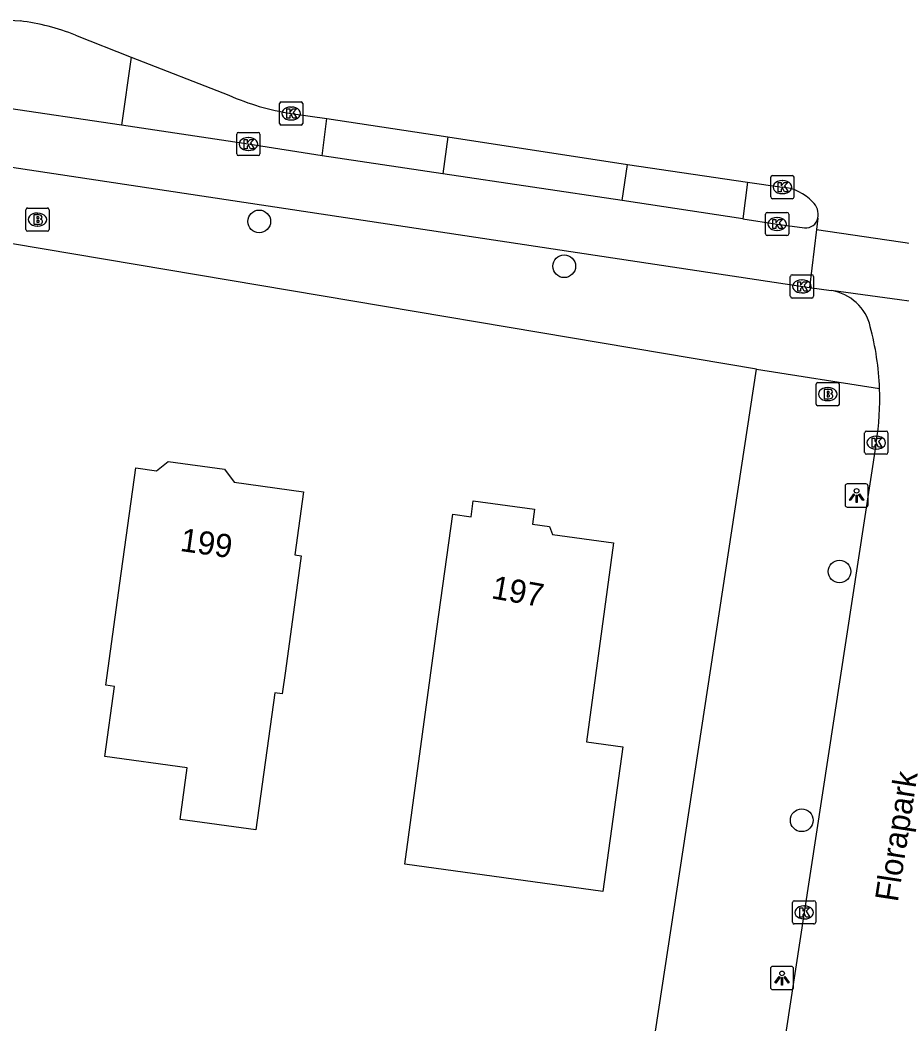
# Model space of a CAD drawing. Extents: x 161486 to 162249, y 379484 to 380829.
# Drawn here: x 161770.53 to 161808.57, y 380777.9 to 380821.19 of the extents above; entities that cross this region are included whole.
import ezdxf

# ---------------------------------------------------------------- set-up
doc = ezdxf.new("R2010")
doc.units = 0
for name, color, linetype in [('IMGEO_Boom', 7, 'Continuous'), ('IMGEO_Brandkraan', 7, 'Continuous'), ('IMGEO_Fietspad_gesloten', 7, 'Continuous'), ('IMGEO_Fietspad_open', 7, 'Continuous'), ('IMGEO_Kolk', 7, 'Continuous'), ('IMGEO_Lichtpunt', 7, 'Continuous'), ('IMGEO_Openbare_ruimte_label', 7, 'Continuous'), ('IMGEO_Pand', 7, 'Continuous'), ('IMGEO_Pand_nummerreeks', 7, 'Continuous'), ('IMGEO_Rijbaan_lokaal_gesloten', 7, 'Continuous'), ('IMGEO_Rijbaan_lokaal_open', 7, 'Continuous'), ('IMGEO_Voetpad_open', 7, 'Continuous')]:
    doc.layers.add(name, color=color, linetype=linetype)

msp = doc.modelspace()

# ---------------------------------------------------------------- linework, layer by layer
at = {"layer": 'IMGEO_Boom'}
for centre in [(161780.846, 380812.505), (161794.004, 380810.571), (161805.878, 380797.408), (161804.248, 380786.68)]:
    msp.add_circle(centre, 0.489, dxfattribs=at)
at = {"layer": 'IMGEO_Brandkraan'}
for p, q in [((161770.854, 380813.083), (161771.706, 380813.083)), ((161770.779, 380812.157), (161770.779, 380813.009)), ((161771.267, 380812.863), (161771.292, 380812.863)), ((161771.78, 380813.009), (161771.78, 380812.157)), ((161771.29, 380812.303), (161771.265, 380812.303)), ((161771.706, 380812.083), (161770.854, 380812.083)), ((161804.87, 380804.631), (161804.87, 380805.483)), ((161804.945, 380805.557), (161805.797, 380805.557)), ((161805.358, 380805.337), (161805.383, 380805.337)), ((161805.871, 380805.483), (161805.871, 380804.631)), ((161805.797, 380804.557), (161804.945, 380804.557)), ((161805.381, 380804.777), (161805.356, 380804.777))]:
    msp.add_line(p, q, dxfattribs=at)
for points in [[(161770.854, 380813.083), (161771.706, 380813.083)], [(161770.779, 380812.157), (161770.779, 380813.009)], [(161771.127, 380812.783), (161771.127, 380812.383), (161771.34, 380812.383)], [(161771.358, 380812.783), (161771.127, 380812.783)], [(161771.306, 380812.702), (161771.252, 380812.702), (161771.252, 380812.626)], [(161771.252, 380812.626), (161771.305, 380812.626)], [(161771.78, 380813.009), (161771.78, 380812.157)], [(161771.314, 380812.55), (161771.252, 380812.55), (161771.252, 380812.469)], [(161771.252, 380812.469), (161771.314, 380812.469)], [(161771.706, 380812.083), (161770.854, 380812.083)], [(161804.87, 380804.631), (161804.87, 380805.483)], [(161804.945, 380805.557), (161805.797, 380805.557)], [(161805.218, 380805.257), (161805.218, 380804.857), (161805.431, 380804.857)], [(161805.449, 380805.257), (161805.218, 380805.257)], [(161805.871, 380805.483), (161805.871, 380804.631)], [(161805.397, 380805.176), (161805.343, 380805.176), (161805.343, 380805.1)], [(161805.343, 380805.1), (161805.396, 380805.1)], [(161805.405, 380805.024), (161805.343, 380805.024), (161805.343, 380804.943)], [(161805.343, 380804.943), (161805.405, 380804.943)], [(161805.797, 380804.557), (161804.945, 380804.557)]]:
    msp.add_lwpolyline(points, dxfattribs=at)
for centre, radius, start, end in [((161770.856, 380813.007), 0.0765, 91.552, 178.448), ((161770.856, 380813.007), 0.0765, 91.552, 178.448), ((161771.704, 380813.007), 0.0765, 1.552, 88.448), ((161771.704, 380813.007), 0.0765, 1.552, 88.448), ((161771.307, 380812.664), 0.0379, 267.8285, 90.9355), ((161771.362, 380812.638), 0.145, 59.4692, 91.5367), ((161771.387, 380812.685), 0.0922, 285.5137, 58.1501), ((161771.392, 380812.493), 0.105, 301.3115, 78.989), ((161771.315, 380812.509), 0.0404, 269.8759, 90.5077), ((161771.346, 380812.634), 0.251, 268.6676, 293.5347), ((161770.856, 380812.159), 0.0765, 181.552, 268.448), ((161770.856, 380812.159), 0.0765, 181.552, 268.448), ((161771.704, 380812.159), 0.0765, 271.552, 358.448), ((161771.704, 380812.159), 0.0765, 271.552, 358.448), ((161804.947, 380805.481), 0.0765, 91.552, 178.448), ((161804.947, 380805.481), 0.0765, 91.552, 178.448), ((161805.453, 380805.112), 0.145, 59.4692, 91.5367), ((161805.478, 380805.159), 0.0922, 285.5137, 58.1501), ((161805.795, 380805.481), 0.0765, 1.552, 88.448), ((161805.795, 380805.481), 0.0765, 1.552, 88.448), ((161805.398, 380805.138), 0.0379, 267.8285, 90.9355), ((161805.406, 380804.983), 0.0404, 269.8759, 90.5077), ((161805.437, 380805.108), 0.251, 268.6676, 293.5347), ((161805.483, 380804.967), 0.105, 301.3115, 78.989), ((161804.947, 380804.633), 0.0765, 181.552, 268.448), ((161804.947, 380804.633), 0.0765, 181.552, 268.448), ((161805.795, 380804.633), 0.0765, 271.552, 358.448), ((161805.795, 380804.633), 0.0765, 271.552, 358.448)]:
    msp.add_arc(centre, radius, start, end, dxfattribs=at)
for centre, major_axis, ratio, start_param, end_param in [((161771.266, 380812.583), (-0.387, 0.002), 0.722429, 4.712389, 7.853982), ((161771.291, 380812.583), (-0.39, 0.002), 0.717154, 1.570796, 4.712389), ((161805.357, 380805.057), (-0.387, 0.002), 0.722429, 4.712389, 7.853982), ((161805.382, 380805.057), (-0.39, 0.002), 0.717154, 1.570796, 4.712389)]:
    msp.add_ellipse(centre, major_axis=major_axis, ratio=ratio, start_param=start_param, end_param=end_param, dxfattribs=at)
at = {"layer": 'IMGEO_Fietspad_gesloten'}
for points in [[(161755.294, 380817.086), (161804.583, 380809.653)], [(161783.559, 380815.336), (161780.373, 380815.84), (161774.902, 380816.657)], [(161796.502, 380813.413), (161788.76, 380814.556)], [(161801.708, 380812.617), (161803.183, 380812.392), (161804.365, 380812.235)], [(161804.89, 380812.158), (161804.583, 380809.653)]]:
    msp.add_lwpolyline(points, dxfattribs=at)
msp.add_arc((161804.43, 380812.763), 0.532, 262.9388, 347.7651, dxfattribs=at)
at = {"layer": 'IMGEO_Fietspad_open'}
msp.add_lwpolyline([(161804.583, 380809.653), (161805.523, 380809.521)], dxfattribs=at)
at = {"layer": 'IMGEO_Kolk'}
for p, q in [((161781.722, 380816.732), (161781.722, 380817.584)), ((161781.797, 380817.658), (161782.649, 380817.658)), ((161782.21, 380817.438), (161782.235, 380817.438)), ((161782.723, 380817.584), (161782.723, 380816.732)), ((161782.649, 380816.658), (161781.797, 380816.658)), ((161782.233, 380816.878), (161782.208, 380816.878)), ((161779.876, 380815.415), (161779.876, 380816.267)), ((161779.951, 380816.341), (161780.803, 380816.341)), ((161780.364, 380816.121), (161780.389, 380816.121)), ((161780.877, 380816.267), (161780.877, 380815.415)), ((161780.803, 380815.341), (161779.951, 380815.341)), ((161780.387, 380815.561), (161780.362, 380815.561)), ((161802.914, 380813.558), (161802.914, 380814.41)), ((161802.989, 380814.484), (161803.841, 380814.484)), ((161803.915, 380814.41), (161803.915, 380813.558)), ((161803.402, 380814.264), (161803.427, 380814.264)), ((161803.841, 380813.484), (161802.989, 380813.484)), ((161803.425, 380813.704), (161803.4, 380813.704)), ((161802.686, 380811.967), (161802.686, 380812.819)), ((161802.761, 380812.893), (161803.613, 380812.893)), ((161803.174, 380812.673), (161803.199, 380812.673)), ((161803.687, 380812.819), (161803.687, 380811.967)), ((161803.613, 380811.893), (161802.761, 380811.893)), ((161803.197, 380812.113), (161803.172, 380812.113)), ((161803.757, 380809.276), (161803.757, 380810.128)), ((161803.832, 380810.202), (161804.684, 380810.202)), ((161804.758, 380810.128), (161804.758, 380809.276)), ((161804.245, 380809.982), (161804.27, 380809.982)), ((161804.684, 380809.202), (161803.832, 380809.202)), ((161804.268, 380809.422), (161804.243, 380809.422)), ((161806.964, 380802.539), (161806.964, 380803.391)), ((161807.039, 380803.465), (161807.891, 380803.465)), ((161807.452, 380803.245), (161807.477, 380803.245)), ((161807.965, 380803.391), (161807.965, 380802.539)), ((161807.475, 380802.685), (161807.45, 380802.685)), ((161807.891, 380802.465), (161807.039, 380802.465)), ((161803.925, 380783.208), (161804.777, 380783.208)), ((161803.85, 380782.282), (161803.85, 380783.134)), ((161804.338, 380782.988), (161804.363, 380782.988)), ((161804.851, 380783.134), (161804.851, 380782.282)), ((161804.361, 380782.428), (161804.336, 380782.428)), ((161804.777, 380782.208), (161803.925, 380782.208))]:
    msp.add_line(p, q, dxfattribs=at)
for points in [[(161781.722, 380816.732), (161781.722, 380817.584)], [(161781.797, 380817.658), (161782.649, 380817.658)], [(161782.043, 380817.358), (161782.166, 380817.358), (161782.166, 380817.207), (161782.296, 380817.358), (161782.46, 380817.358), (161782.314, 380817.207), (161782.467, 380816.958), (161782.315, 380816.958), (161782.23, 380817.122), (161782.166, 380817.055), (161782.166, 380816.958), (161782.043, 380816.958), (161782.043, 380817.358)], [(161782.723, 380817.584), (161782.723, 380816.732)], [(161782.649, 380816.658), (161781.797, 380816.658)], [(161779.876, 380815.415), (161779.876, 380816.267)], [(161779.951, 380816.341), (161780.803, 380816.341)], [(161780.877, 380816.267), (161780.877, 380815.415)], [(161780.197, 380816.041), (161780.32, 380816.041), (161780.32, 380815.89), (161780.45, 380816.041), (161780.614, 380816.041), (161780.468, 380815.89), (161780.621, 380815.641), (161780.469, 380815.641), (161780.384, 380815.805), (161780.32, 380815.738), (161780.32, 380815.641), (161780.197, 380815.641), (161780.197, 380816.041)], [(161780.803, 380815.341), (161779.951, 380815.341)], [(161802.914, 380813.558), (161802.914, 380814.41)], [(161802.989, 380814.484), (161803.841, 380814.484)], [(161803.915, 380814.41), (161803.915, 380813.558)], [(161803.235, 380814.184), (161803.358, 380814.184), (161803.358, 380814.033), (161803.488, 380814.184), (161803.652, 380814.184), (161803.506, 380814.033), (161803.659, 380813.784), (161803.507, 380813.784), (161803.422, 380813.948), (161803.358, 380813.881), (161803.358, 380813.784), (161803.235, 380813.784), (161803.235, 380814.184)], [(161803.841, 380813.484), (161802.989, 380813.484)], [(161802.686, 380811.967), (161802.686, 380812.819)], [(161802.761, 380812.893), (161803.613, 380812.893)], [(161803.007, 380812.593), (161803.13, 380812.593), (161803.13, 380812.442), (161803.26, 380812.593), (161803.424, 380812.593), (161803.278, 380812.442), (161803.431, 380812.193), (161803.279, 380812.193), (161803.194, 380812.357), (161803.13, 380812.29), (161803.13, 380812.193), (161803.007, 380812.193), (161803.007, 380812.593)], [(161803.687, 380812.819), (161803.687, 380811.967)], [(161803.613, 380811.893), (161802.761, 380811.893)], [(161803.757, 380809.276), (161803.757, 380810.128)], [(161803.832, 380810.202), (161804.684, 380810.202)], [(161804.758, 380810.128), (161804.758, 380809.276)], [(161804.078, 380809.902), (161804.201, 380809.902), (161804.201, 380809.751), (161804.331, 380809.902), (161804.495, 380809.902), (161804.349, 380809.751), (161804.502, 380809.502), (161804.35, 380809.502), (161804.265, 380809.666), (161804.201, 380809.599), (161804.201, 380809.502), (161804.078, 380809.502), (161804.078, 380809.902)], [(161804.684, 380809.202), (161803.832, 380809.202)], [(161806.964, 380802.539), (161806.964, 380803.391)], [(161807.039, 380803.465), (161807.891, 380803.465)], [(161807.285, 380803.165), (161807.408, 380803.165), (161807.408, 380803.014), (161807.538, 380803.165), (161807.702, 380803.165), (161807.556, 380803.014), (161807.709, 380802.765), (161807.557, 380802.765), (161807.472, 380802.929), (161807.408, 380802.862), (161807.408, 380802.765), (161807.285, 380802.765), (161807.285, 380803.165)], [(161807.965, 380803.391), (161807.965, 380802.539)], [(161807.891, 380802.465), (161807.039, 380802.465)], [(161803.925, 380783.208), (161804.777, 380783.208)], [(161803.85, 380782.282), (161803.85, 380783.134)], [(161804.171, 380782.908), (161804.294, 380782.908), (161804.294, 380782.757), (161804.424, 380782.908), (161804.588, 380782.908), (161804.442, 380782.757), (161804.595, 380782.508), (161804.443, 380782.508), (161804.358, 380782.672), (161804.294, 380782.605), (161804.294, 380782.508), (161804.171, 380782.508), (161804.171, 380782.908)], [(161804.851, 380783.134), (161804.851, 380782.282)], [(161804.777, 380782.208), (161803.925, 380782.208)]]:
    msp.add_lwpolyline(points, dxfattribs=at)
for centre, start, end in [((161781.799, 380817.582), 91.552, 178.448), ((161781.799, 380817.582), 91.552, 178.448), ((161782.647, 380817.582), 1.552, 88.448), ((161782.647, 380817.582), 1.552, 88.448), ((161781.799, 380816.734), 181.552, 268.448), ((161781.799, 380816.734), 181.552, 268.448), ((161782.647, 380816.734), 271.552, 358.448), ((161782.647, 380816.734), 271.552, 358.448), ((161779.953, 380816.265), 91.552, 178.448), ((161779.953, 380816.265), 91.552, 178.448), ((161780.801, 380816.265), 1.552, 88.448), ((161780.801, 380816.265), 1.552, 88.448), ((161779.953, 380815.417), 181.552, 268.448), ((161779.953, 380815.417), 181.552, 268.448), ((161780.801, 380815.417), 271.552, 358.448), ((161780.801, 380815.417), 271.552, 358.448), ((161802.991, 380814.408), 91.552, 178.448), ((161802.991, 380814.408), 91.552, 178.448), ((161803.839, 380814.408), 1.552, 88.448), ((161803.839, 380814.408), 1.552, 88.448), ((161802.991, 380813.56), 181.552, 268.448), ((161802.991, 380813.56), 181.552, 268.448), ((161803.839, 380813.56), 271.552, 358.448), ((161803.839, 380813.56), 271.552, 358.448), ((161802.763, 380812.817), 91.552, 178.448), ((161802.763, 380812.817), 91.552, 178.448), ((161803.611, 380812.817), 1.552, 88.448), ((161803.611, 380812.817), 1.552, 88.448), ((161802.763, 380811.969), 181.552, 268.448), ((161802.763, 380811.969), 181.552, 268.448), ((161803.611, 380811.969), 271.552, 358.448), ((161803.611, 380811.969), 271.552, 358.448), ((161803.834, 380810.126), 91.552, 178.448), ((161803.834, 380810.126), 91.552, 178.448), ((161804.682, 380810.126), 1.552, 88.448), ((161804.682, 380810.126), 1.552, 88.448), ((161803.834, 380809.278), 181.552, 268.448), ((161803.834, 380809.278), 181.552, 268.448), ((161804.682, 380809.278), 271.552, 358.448), ((161804.682, 380809.278), 271.552, 358.448), ((161807.041, 380803.389), 91.552, 178.448), ((161807.041, 380803.389), 91.552, 178.448), ((161807.889, 380803.389), 1.552, 88.448), ((161807.889, 380803.389), 1.552, 88.448), ((161807.041, 380802.541), 181.552, 268.448), ((161807.041, 380802.541), 181.552, 268.448), ((161807.889, 380802.541), 271.552, 358.448), ((161807.889, 380802.541), 271.552, 358.448), ((161803.927, 380783.132), 91.552, 178.448), ((161803.927, 380783.132), 91.552, 178.448), ((161804.775, 380783.132), 1.552, 88.448), ((161804.775, 380783.132), 1.552, 88.448), ((161803.927, 380782.284), 181.552, 268.448), ((161803.927, 380782.284), 181.552, 268.448), ((161804.775, 380782.284), 271.552, 358.448), ((161804.775, 380782.284), 271.552, 358.448)]:
    msp.add_arc(centre, 0.0765, start, end, dxfattribs=at)
for centre, major_axis, ratio, start_param, end_param in [((161782.209, 380817.158), (-0.387, 0.002), 0.722429, 4.712389, 7.853982), ((161782.234, 380817.158), (-0.39, 0.002), 0.717154, 1.570796, 4.712389), ((161780.363, 380815.841), (-0.387, 0.002), 0.722429, 4.712389, 7.853982), ((161780.388, 380815.841), (-0.39, 0.002), 0.717154, 1.570796, 4.712389), ((161803.401, 380813.984), (-0.387, 0.002), 0.722429, 4.712389, 7.853982), ((161803.426, 380813.984), (-0.39, 0.002), 0.717154, 1.570796, 4.712389), ((161803.173, 380812.393), (-0.387, 0.002), 0.722429, 4.712389, 7.853982), ((161803.198, 380812.393), (-0.39, 0.002), 0.717154, 1.570796, 4.712389), ((161804.244, 380809.702), (-0.387, 0.002), 0.722429, 4.712389, 7.853982), ((161804.269, 380809.702), (-0.39, 0.002), 0.717154, 1.570796, 4.712389), ((161807.451, 380802.965), (-0.387, 0.002), 0.722429, 4.712389, 7.853982), ((161807.476, 380802.965), (-0.39, 0.002), 0.717154, 1.570796, 4.712389), ((161804.337, 380782.708), (-0.387, 0.002), 0.722429, 4.712389, 7.853982), ((161804.362, 380782.708), (-0.39, 0.002), 0.717154, 1.570796, 4.712389)]:
    msp.add_ellipse(centre, major_axis=major_axis, ratio=ratio, start_param=start_param, end_param=end_param, dxfattribs=at)
at = {"layer": 'IMGEO_Lichtpunt'}
for p, q in [((161806.118, 380801.09), (161806.118, 380800.283)), ((161806.118, 380801.09), (161806.118, 380800.283)), ((161807.02, 380801.185), (161806.212, 380801.185)), ((161807.02, 380801.185), (161806.212, 380801.185)), ((161807.114, 380800.283), (161807.114, 380801.09)), ((161807.114, 380800.283), (161807.114, 380801.09)), ((161806.212, 380800.189), (161807.02, 380800.189)), ((161806.212, 380800.189), (161807.02, 380800.189)), ((161802.901, 380780.281), (161802.901, 380779.474)), ((161802.901, 380780.281), (161802.901, 380779.474)), ((161803.803, 380780.376), (161802.995, 380780.376)), ((161803.803, 380780.376), (161802.995, 380780.376)), ((161803.897, 380779.474), (161803.897, 380780.281)), ((161803.897, 380779.474), (161803.897, 380780.281)), ((161802.995, 380779.38), (161803.803, 380779.38)), ((161802.995, 380779.38), (161803.803, 380779.38))]:
    msp.add_line(p, q, dxfattribs=at)
for points in [[(161806.492, 380800.754), (161806.531, 380800.726), (161806.343, 380800.464), (161806.305, 380800.491), (161806.492, 380800.754)], [(161806.594, 380800.706), (161806.641, 380800.706), (161806.641, 380800.384), (161806.594, 380800.384), (161806.594, 380800.706)], [(161806.704, 380800.726), (161806.742, 380800.753), (161806.929, 380800.491), (161806.89, 380800.463), (161806.704, 380800.726)], [(161803.275, 380779.945), (161803.314, 380779.917), (161803.126, 380779.655), (161803.088, 380779.682), (161803.275, 380779.945)], [(161803.377, 380779.897), (161803.424, 380779.897), (161803.424, 380779.575), (161803.377, 380779.575), (161803.377, 380779.897)], [(161803.487, 380779.917), (161803.525, 380779.944), (161803.712, 380779.682), (161803.673, 380779.654), (161803.487, 380779.917)]]:
    msp.add_lwpolyline(points, dxfattribs=at)
for centre in [(161806.617, 380800.888), (161803.4, 380780.079)]:
    msp.add_circle(centre, 0.0994, dxfattribs=at)
for centre, start, end in [((161806.212, 380801.09), 90, 180), ((161806.212, 380801.09), 90, 180), ((161807.02, 380801.09), 0, 90), ((161807.02, 380801.09), 0, 90), ((161806.212, 380800.283), 180, 270), ((161806.212, 380800.283), 180, 270), ((161807.02, 380800.283), 270, 0), ((161807.02, 380800.283), 270, 360), ((161802.995, 380780.281), 90, 180), ((161802.995, 380780.281), 90, 180), ((161803.803, 380780.281), 0, 90), ((161803.803, 380780.281), 0, 90), ((161802.995, 380779.474), 180, 270), ((161802.995, 380779.474), 180, 270), ((161803.803, 380779.474), 270, 0), ((161803.803, 380779.474), 270, 360)]:
    msp.add_arc(centre, 0.0946, start, end, dxfattribs=at)
at = {"layer": 'IMGEO_Pand'}
for points in [[(161777.431, 380786.721), (161777.735, 380788.944), (161774.182, 380789.43), (161774.596, 380792.453), (161774.233, 380792.503), (161774.836, 380796.91), (161775.516, 380801.878), (161776.408, 380801.756), (161776.923, 380802.147), (161779.34, 380801.816), (161779.765, 380801.256), (161782.754, 380800.847), (161782.381, 380798.122), (161782.652, 380798.085), (161781.974, 380793.132), (161781.838, 380792.138), (161781.513, 380792.182), (161780.705, 380786.273), (161777.431, 380786.721)], [(161789.191, 380799.878), (161789.988, 380799.769), (161790.081, 380800.454), (161792.723, 380800.092), (161792.635, 380799.443), (161793.366, 380799.343), (161793.503, 380799.007), (161796.135, 380798.646), (161794.961, 380790.063), (161796.525, 380789.849), (161795.672, 380783.614), (161787.125, 380784.783), (161787.604, 380788.282), (161788.514, 380794.935), (161789.191, 380799.878)]]:
    msp.add_lwpolyline(points, dxfattribs=at)
at = {"layer": 'IMGEO_Rijbaan_lokaal_gesloten'}
for points in [[(161770.074, 380821.187), (161770.528, 380821.15)], [(161772.915, 380820.535), (161775.319, 380819.593)], [(161775.319, 380819.593), (161779.53, 380817.945)], [(161782.219, 380817.16), (161783.759, 380816.942)], [(161783.759, 380816.942), (161788.984, 380816.146)], [(161788.984, 380816.146), (161796.729, 380814.966)], [(161796.729, 380814.966), (161801.914, 380814.196)], [(161801.914, 380814.196), (161803.411, 380813.985)], [(161804.95, 380812.65), (161804.89, 380812.158)], [(161804.89, 380812.158), (161827.993, 380808.765)]]:
    msp.add_lwpolyline(points, dxfattribs=at)
for centre, radius, start, end in [((161769.424, 380811.924), 9.292, 67.93, 83.1744), ((161783.91, 380827.95), 10.922, 246.358, 261.0938), ((161803.227, 380811.953), 2.04, 43.213, 84.8236), ((161804.205, 380812.789), 0.758, 349.453, 47.8093)]:
    msp.add_arc(centre, radius, start, end, dxfattribs=at)
at = {"layer": 'IMGEO_Rijbaan_lokaal_open'}
for points in [[(161775.319, 380819.593), (161774.902, 380816.657)], [(161774.902, 380816.657), (161769.635, 380817.438)], [(161783.559, 380815.336), (161783.759, 380816.942)], [(161788.984, 380816.146), (161788.76, 380814.556)], [(161788.76, 380814.556), (161783.559, 380815.336)], [(161796.502, 380813.413), (161796.729, 380814.966)], [(161801.914, 380814.196), (161801.708, 380812.617)], [(161801.708, 380812.617), (161796.502, 380813.413)], [(161818.139, 380807.803), (161805.523, 380809.521)], [(161807.466, 380802.965), (161804.348, 380782.708), (161802.799, 380772.558)]]:
    msp.add_lwpolyline(points, dxfattribs=at)
for centre, radius, start, end in [((161805.212, 380807.494), 2.051, 13.3157, 81.2797), ((161795.414, 380804.847), 12.199, 2.1217, 14.8117), ((161795.52, 380804.848), 12.094, 351.0445, 2.1391)]:
    msp.add_arc(centre, radius, start, end, dxfattribs=at)
at = {"layer": 'IMGEO_Voetpad_open'}
for points in [[(161802.298, 380806.133), (161751.41, 380814.705), (161747.488, 380815.262), (161733.616, 380817.357), (161711.799, 380820.724)], [(161797.296, 380773.35), (161802.298, 380806.133)], [(161802.298, 380806.133), (161807.605, 380805.299)]]:
    msp.add_lwpolyline(points, dxfattribs=at)

# ---------------------------------------------------------------- texts
at = {"layer": 'IMGEO_Openbare_ruimte_label'}
msp.add_text('Florapark', height=1, rotation=81.1972, dxfattribs=at).set_placement((161808.393, 380783.128))
at = {"layer": 'IMGEO_Pand_nummerreeks'}
for s, rotation, p in [('199', 351.8932, (161777.398, 380798.297)), ('197', 349.9389, (161790.822, 380796.258))]:
    msp.add_text(s, height=1, rotation=rotation, dxfattribs=at).set_placement(p)

doc.saveas('drawing.dxf')
